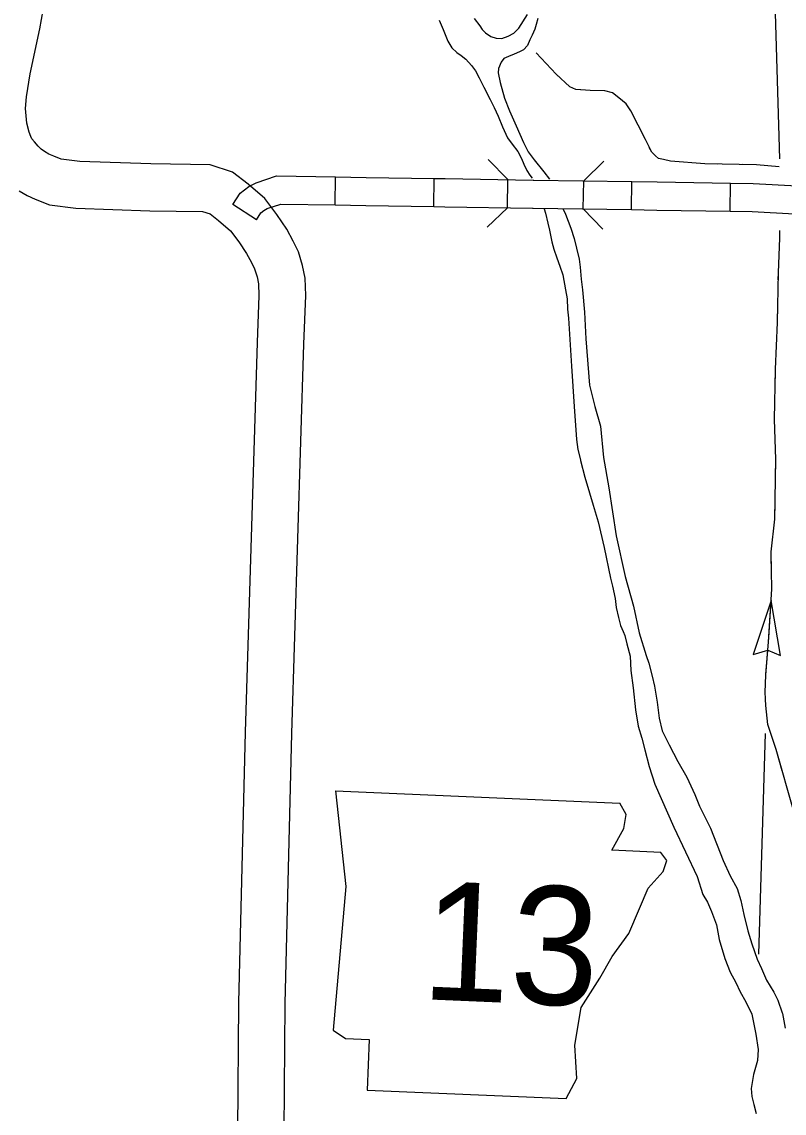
# Model space of a CAD drawing. Extents: x 1196286 to 1268366, y 2040822 to 2082115.
# Drawn here: x 1227299 to 1228828, y 2059803 to 2061991 of the extents above; entities that cross this region are included whole.
import ezdxf

# ---------------------------------------------------------------- set-up
doc = ezdxf.new("R2010")
doc.units = 0
for name, color, linetype in [('60', 7, 'Continuous'), ('61', 7, 'Continuous'), ('62', 7, 'Continuous'), ('63', 7, 'Continuous'), ('Level 78', 7, 'Continuous'), ('Level 83', 7, 'Continuous'), ('Level 87', 7, 'Continuous')]:
    doc.layers.add(name, color=color, linetype=linetype)

msp = doc.modelspace()

# ---------------------------------------------------------------- linework, layer by layer
at = {"layer": '60'}
for points in [[(1228802.3, 2062256), (1228818.3, 2061716)], [(1228789.1, 2060564.1), (1228776, 2060121.9)]]:
    msp.add_lwpolyline(points, dxfattribs=at)
at = {"layer": '61'}
for p, q in [((1227927.4, 2061623.6), (1227928.3, 2061679.8)), ((1228125.3, 2061620.5), (1228126.2, 2061676.7)), ((1228272.7, 2061618.1), (1228273.6, 2061674.4)), ((1228424.8, 2061615.8), (1228425.7, 2061672)), ((1228521.3, 2061614.2), (1228522.2, 2061670.5)), ((1228719.3, 2061611.1), (1228720.2, 2061667.4)), ((1227769.5, 2061594.1), (1227722.4, 2061624.8))]:
    msp.add_line(p, q, dxfattribs=at)
for points in [[(1227722.4, 2061624.8), (1227736.8, 2061647), (1227754.4, 2061660.4), (1227769.2, 2061668.2), (1227809.6, 2061681.7), (1227928.3, 2061679.8)], [(1227928.3, 2061679.8), (1227989.7, 2061678.9), (1228126.2, 2061676.7)], [(1228126.2, 2061676.7), (1228148, 2061676.4), (1228324.2, 2061673.6)], [(1228324.2, 2061673.6), (1228325.4, 2061673.6), (1228522.2, 2061670.5)], [(1228522.2, 2061670.5), (1228573.1, 2061669.7), (1228720.2, 2061667.4)], [(1228720.2, 2061667.4), (1228765.2, 2061666.7), (1228853.6, 2061661.7), (1228920.8, 2061652.4)], [(1227769.5, 2061594.1), (1227778.6, 2061608.1), (1227784.8, 2061612.8), (1227791.4, 2061616.3), (1227818.3, 2061625.3), (1227927.4, 2061623.6)], [(1227927.4, 2061623.6), (1227988.8, 2061622.6), (1228125.3, 2061620.5)], [(1228125.3, 2061620.5), (1228147.1, 2061620.1), (1228323.3, 2061617.4)], [(1228323.3, 2061617.4), (1228324.5, 2061617.3), (1228521.3, 2061614.2)], [(1228521.3, 2061614.2), (1228572.2, 2061613.4), (1228719.3, 2061611.1)], [(1228719.3, 2061611.1), (1228763.2, 2061610.4), (1228848.2, 2061605.7), (1228913.1, 2061596.7)]]:
    msp.add_lwpolyline(points, dxfattribs=at)
at = {"layer": '62'}
for points in [[(1228135.7, 2061993.7), (1228143.7, 2061975.4), (1228153.1, 2061952.2), (1228161.2, 2061938.4), (1228171.1, 2061929.4), (1228180.2, 2061923.1), (1228189.7, 2061915.6), (1228200.6, 2061903.2), (1228208.5, 2061892.1), (1228215.9, 2061878.7), (1228225.8, 2061859.6), (1228238.5, 2061835.1), (1228246.2, 2061818.7), (1228254.3, 2061801.5), (1228262.6, 2061780.1), (1228272.8, 2061758), (1228282.1, 2061745.3), (1228293.6, 2061730.6), (1228300.7, 2061716.9), (1228305.6, 2061705.4), (1228311.5, 2061692.8), (1228317.6, 2061683.6), (1228322.5, 2061677.1)], [(1228205.8, 2061997.1), (1228217.7, 2061982.4), (1228222.3, 2061975.1), (1228228.9, 2061968.5), (1228239.5, 2061961.4), (1228250.2, 2061957.7), (1228261.5, 2061956.9), (1228274.4, 2061961.8), (1228285.4, 2061968.2), (1228295.5, 2061978), (1228312.8, 2062005.3)], [(1228333.9, 2061997.1), (1228330.5, 2061985.6), (1228328, 2061975.9), (1228322.4, 2061964), (1228317.6, 2061954.8), (1228312.7, 2061943.3), (1228305.3, 2061934.8), (1228297.3, 2061930.2), (1228286.3, 2061926.1), (1228274.9, 2061921.2), (1228270.4, 2061919.4), (1228265.8, 2061916.9), (1228260, 2061909.6), (1228254.7, 2061897), (1228254.4, 2061888.3), (1228257.9, 2061869.1), (1228267, 2061837.5), (1228276.7, 2061812), (1228290, 2061782.3), (1228304.7, 2061748.7), (1228314.6, 2061730.3), (1228326.1, 2061714.2), (1228345.9, 2061690.2), (1228357, 2061675)], [(1228346.6, 2061615.7), (1228348.9, 2061607), (1228353.5, 2061587.3), (1228356.8, 2061572.9), (1228361.7, 2061549.4), (1228366.1, 2061535), (1228371.9, 2061517.5), (1228378.1, 2061501.1), (1228383.5, 2061483.3), (1228389, 2061453.8), (1228392.5, 2061435.6), (1228393, 2061414.5), (1228395.4, 2061396.8), (1228401, 2061300.3), (1228406.3, 2061219.7), (1228411.3, 2061153.7), (1228413.6, 2061133.3), (1228419, 2061112.5), (1228419.3, 2061111.7), (1228428, 2061078.3), (1228437.1, 2061046.8), (1228444.6, 2061022.1), (1228454.7, 2060988.3), (1228466.6, 2060937.2), (1228479.3, 2060875.8), (1228483.3, 2060859.9), (1228488.5, 2060834.9), (1228490.9, 2060817.2), (1228495.5, 2060796.7), (1228499.1, 2060780.8), (1228504.7, 2060768.6), (1228508.2, 2060761)], [(1228384.8, 2061614.9), (1228388.9, 2061605), (1228399.6, 2061576.8), (1228406.5, 2061556.6), (1228411.1, 2061537.3), (1228416.4, 2061514.9), (1228418.5, 2061499.1), (1228420.7, 2061474.6), (1228423.4, 2061453.8), (1228427.2, 2061408.9), (1228430, 2061355), (1228437.6, 2061262.3), (1228447.8, 2061219.8), (1228459, 2061180.4), (1228465.6, 2061117.7), (1228476, 2061056.5), (1228491, 2060960.8), (1228508.6, 2060878.7), (1228525.8, 2060819.4), (1228536.9, 2060766.4)], [(1228508.2, 2060761), (1228512.2, 2060743.9), (1228518.9, 2060719.6), (1228520.2, 2060690.6), (1228525.1, 2060655.9), (1228529.3, 2060612.1), (1228535, 2060579.2), (1228542.1, 2060555.3), (1228548.1, 2060531.4), (1228556.8, 2060498), (1228568.4, 2060463), (1228606.2, 2060376.8), (1228653.2, 2060277.9), (1228664.4, 2060241.4), (1228673.7, 2060226.5), (1228681.7, 2060207.4), (1228691.7, 2060181.1), (1228697.1, 2060151.3), (1228708.3, 2060113.7), (1228719.1, 2060086.2), (1228730.4, 2060065.2), (1228739.2, 2060046.9), (1228750.9, 2060026.5), (1228762.4, 2060001.7), (1228770.9, 2059962), (1228775.6, 2059931), (1228774.1, 2059908.8), (1228766.1, 2059881.3), (1228761.1, 2059852.8), (1228762.5, 2059837), (1228766.8, 2059820.7), (1228771.5, 2059802.9)], [(1228536.9, 2060766.4), (1228550.8, 2060720.5), (1228556.3, 2060705.6), (1228562.6, 2060679.5), (1228567.9, 2060659.4), (1228572.9, 2060627.2), (1228577.1, 2060595.1), (1228583.1, 2060569.7), (1228596.8, 2060541.5), (1228614.1, 2060508.2), (1228632.2, 2060476.8), (1228648.7, 2060442.4), (1228658.1, 2060418.8), (1228679.5, 2060374.8), (1228705.2, 2060310.1), (1228719.2, 2060279.2), (1228733.4, 2060253.9), (1228740.8, 2060229.6), (1228746.7, 2060201.6), (1228754.6, 2060169), (1228762.4, 2060143.1), (1228773.1, 2060111.9), (1228781.8, 2060093.2), (1228792.3, 2060070.3), (1228806.5, 2060045.8), (1228815, 2060030.1), (1228823.6, 2060004.6), (1228824.3, 2060003.5), (1228829.4, 2059974)]]:
    msp.add_lwpolyline(points, dxfattribs=at)
at = {"layer": '63'}
for points in [[(1228817.5, 2061699.7), (1228772, 2061703.8), (1228668.3, 2061706.1), (1228599.9, 2061711.3), (1228585.8, 2061714.4), (1228575.8, 2061716.9), (1228569.9, 2061722), (1228561.9, 2061729.4), (1228549.6, 2061754.6), (1228520, 2061812), (1228510.7, 2061826.6), (1228496.1, 2061838.3), (1228483.3, 2061848.2), (1228468.1, 2061852.4), (1228438.5, 2061853), (1228409.7, 2061854.7), (1228397.9, 2061860.3), (1228370.4, 2061886), (1228330.3, 2061928.5)], [(1228378.8, 2061878.2), (1228370.4, 2061886), (1228330.3, 2061928.5)], [(1228817.5, 2061699.7), (1228772, 2061703.8), (1228668.3, 2061706.1), (1228599.9, 2061711.3), (1228585.8, 2061714.4), (1228575.8, 2061716.9), (1228569.9, 2061722), (1228561.9, 2061729.4), (1228549.6, 2061754.6), (1228520, 2061812), (1228510.7, 2061826.6), (1228496.1, 2061838.3), (1228483.3, 2061848.2), (1228468.1, 2061852.4), (1228438.5, 2061853), (1228409.7, 2061854.7), (1228397.9, 2061860.3), (1228370.4, 2061886), (1228330.3, 2061928.5)], [(1228534.8, 2061783.3), (1228520, 2061812), (1228510.7, 2061826.6), (1228496.1, 2061838.3), (1228483.3, 2061848.2), (1228468.1, 2061852.4), (1228438.5, 2061853), (1228419.9, 2061854.1)], [(1228693.9, 2061705.5), (1228668.3, 2061706.1), (1228599.9, 2061711.3), (1228585.8, 2061714.4), (1228575.8, 2061716.9), (1228569.9, 2061722), (1228561.9, 2061729.4), (1228557.2, 2061739.1)], [(1228817.5, 2061699.7), (1228772, 2061703.8), (1228743.4, 2061704.4)], [(1228846.8, 2060408.2), (1228811.4, 2060532.3), (1228795, 2060582.5), (1228791, 2060620.6), (1228789.2, 2060647), (1228790.6, 2060681.2), (1228796.1, 2060748.3), (1228802.5, 2060853.4), (1228801.5, 2060928.3), (1228808.8, 2060994.2), (1228811.1, 2061113.4), (1228808, 2061194), (1228810.4, 2061294.3), (1228813.8, 2061387.8), (1228815.8, 2061488.2), (1228818.8, 2061557.3), (1228819, 2061572.2)], [(1228846.8, 2060408.2), (1228811.4, 2060532.3), (1228795, 2060582.5), (1228791, 2060620.6), (1228789.2, 2060647), (1228790.6, 2060681.2), (1228796.1, 2060748.3), (1228802.5, 2060853.4), (1228801.5, 2060928.3), (1228808.8, 2060994.2), (1228811.1, 2061113.4), (1228808, 2061194), (1228810.4, 2061294.3), (1228813.8, 2061387.8), (1228815.8, 2061488.2), (1228818.8, 2061557.3), (1228819, 2061572.2)], [(1228815.5, 2061473.7), (1228815.8, 2061488.2), (1228818.8, 2061557.3), (1228819, 2061572.2)], [(1228810, 2061275.7), (1228810.4, 2061294.3), (1228813.8, 2061387.8), (1228814.5, 2061424.2)], [(1228810.4, 2061077.8), (1228811.1, 2061113.4), (1228808, 2061194), (1228808.8, 2061226.2)], [(1228802.1, 2060880.3), (1228801.5, 2060928.3), (1228808.8, 2060994.2), (1228809.4, 2061028.3)], [(1228801.1, 2060830.8), (1228765.5, 2060722.8), (1228794.7, 2060731.6), (1228820.1, 2060720.5), (1228801.1, 2060830.8)], [(1228796.6, 2060756.7), (1228801.1, 2060830.8)], [(1228790.8, 2060682.7), (1228796.1, 2060748.3), (1228796.6, 2060756.7)], [(1228823.7, 2060489.3), (1228811.4, 2060532.3), (1228795, 2060582.5), (1228791, 2060620.6), (1228790.1, 2060633.2)]]:
    msp.add_lwpolyline(points, dxfattribs=at)
at = {"layer": 'Level 78'}
for p, q in [((1227928.3, 2060449.3), (1227948.7, 2060257.9)), ((1228510.5, 2060402.1), (1228498.3, 2060424.6)), ((1228506.1, 2060373.7), (1228510.5, 2060402.1)), ((1228482, 2060330.3), (1228506.1, 2060373.7)), ((1228580.2, 2060326.1), (1228482, 2060330.3)), ((1228592.2, 2060309.7), (1228580.2, 2060326.1)), ((1228584.9, 2060287.8), (1228592.2, 2060309.7)), ((1228554.9, 2060254.2), (1228584.9, 2060287.8)), ((1227948.7, 2060257.9), (1227923.6, 2059970)), ((1228537.3, 2060213.6), (1228554.9, 2060254.2)), ((1228516.1, 2060163.7), (1228537.3, 2060213.6)), ((1228482.4, 2060117.6), (1228516.1, 2060163.7)), ((1228458.3, 2060074.1), (1228482.4, 2060117.6)), ((1228420.9, 2060015.4), (1228458.3, 2060074.1)), ((1228408.1, 2059939.8), (1228420.9, 2060015.4)), ((1227923.6, 2059970), (1227948.3, 2059953.1)), ((1227948.3, 2059953.1), (1227995.8, 2059951.1)), ((1227995.8, 2059951.1), (1227991.5, 2059849.7)), ((1228411.6, 2059872.9), (1228408.1, 2059939.8)), ((1228390.8, 2059832.6), (1228411.6, 2059872.9)), ((1227991.5, 2059849.7), (1228390.8, 2059832.6))]:
    msp.add_line(p, q, dxfattribs=at)
msp.add_lwpolyline([(1227928.3, 2060449.3), (1228498.3, 2060424.6)], dxfattribs=at)
at = {"layer": 'Level 83'}
for points in [[(1228234.4, 2061714.8), (1228273.6, 2061674.4)], [(1228425.7, 2061672), (1228466.1, 2061711.1)], [(1228272.7, 2061618.1), (1228232.3, 2061579)], [(1228464, 2061575.4), (1228424.8, 2061615.8)]]:
    msp.add_lwpolyline(points, dxfattribs=at)
at = {"layer": 'Level 87'}
for points in [[(1227378.2, 2061715.3), (1227363.3, 2061721.2), (1227353.7, 2061725.7), (1227345.1, 2061730.8), (1227338.2, 2061735.6), (1227331.9, 2061741.3), (1227324.8, 2061749.8), (1227319.7, 2061755.9), (1227317.2, 2061760.6), (1227313.9, 2061769.4), (1227309.7, 2061787.8), (1227307, 2061817.2), (1227308.6, 2061840.5), (1227316, 2061886.2), (1227335.7, 2061976.3), (1227352, 2062070.8), (1227360.8, 2062126.7), (1227358.5, 2062163)], [(1227809.2, 2058061.7), (1227809.5, 2058168.6), (1227810.7, 2058395.2), (1227814.1, 2058671.3), (1227819.2, 2059017.4), (1227820.1, 2059224.4), (1227825.4, 2059766.8), (1227827.2, 2060023.6), (1227840.6, 2060564.2), (1227865, 2061344.6), (1227868.4, 2061441.9), (1227867.3, 2061476.6), (1227861.8, 2061502.6), (1227853.8, 2061529.6), (1227843.6, 2061550.9), (1227830.3, 2061575.3), (1227810.8, 2061604.3), (1227786.5, 2061636.3), (1227753, 2061665.4), (1227721.4, 2061689.5), (1227677, 2061704.3), (1227558, 2061705.8), (1227415.4, 2061710.7), (1227378.2, 2061715.3)], [(1227294.2, 2061652), (1227309.9, 2061642.7), (1227326.2, 2061635.1), (1227354.9, 2061623.8), (1227408, 2061617.2), (1227555.7, 2061612), (1227661.3, 2061610.7), (1227676.9, 2061605.5), (1227693.7, 2061592.7), (1227717.7, 2061571.9), (1227734.5, 2061549.8), (1227750, 2061526.6), (1227760.1, 2061508.1), (1227766, 2061495.8), (1227770.9, 2061479.5), (1227773.9, 2061465.3), (1227774.6, 2061442.1), (1227771.3, 2061347.8), (1227746.9, 2060566.8), (1227733.5, 2060025.1), (1227731.7, 2059767.6)]]:
    msp.add_lwpolyline(points, dxfattribs=at)

# ---------------------------------------------------------------- texts
at = {"layer": 'Level 78'}
msp.add_text('13', height=237.6, rotation=357.548, dxfattribs=at).set_placement((1228098.3, 2060032.1))

doc.saveas('drawing.dxf')
